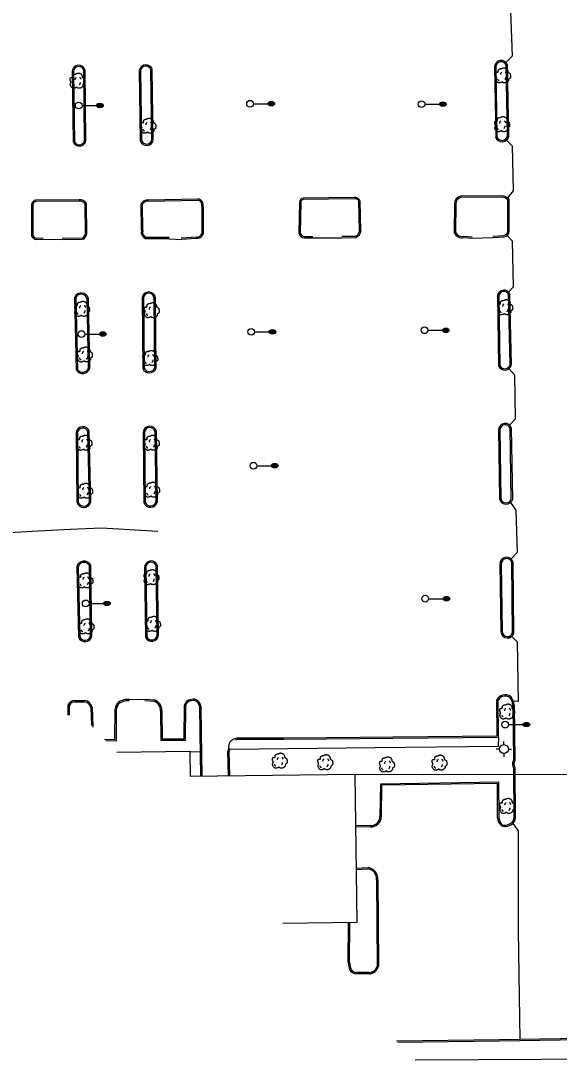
# Model space of a CAD drawing. Extents: x 2145380 to 2156929, y 139568 to 149130.
# Drawn here: x 2149152.6 to 2149393.4, y 142323.3 to 142788.2 of the extents above; entities that cross this region are included whole.
import ezdxf

# ---------------------------------------------------------------- set-up
doc = ezdxf.new("R2010")
doc.units = 0
for name, color, linetype in [('TOPO_Asphalt', 7, 'Continuous'), ('TOPO_Building', 7, 'Continuous'), ('TOPO_Curb Back', 7, 'Continuous'), ('TOPO_Fence', 7, 'Continuous'), ('TOPO_Flowline', 7, 'Continuous'), ('TOPO_Light Pole', 7, 'Continuous'), ('TOPO_Sidewalk', 7, 'Continuous'), ('TOPO_Tree', 7, 'Continuous'), ('TOPO_Water Fire Hydrant', 7, 'Continuous')]:
    doc.layers.add(name, color=color, linetype=linetype)

# ---------------------------------------------------------------- blocks, each defined once
blk = doc.blocks.new('LP')
at = {"layer": 'TOPO_Light Pole'}
blk.add_line((3.8, 0), (20.3, 0), dxfattribs=at)
for points in [[(20.3, 0), (27.9, 0)], [(20.3, 0), (23.5, 0)], [(20.8, 1.3), (27.4, 1.3)], [(20.8, 1.3), (23.5, 1.3)], [(23.7, 1.3), (27.4, 1.3)], [(23.7, 0), (27.9, 0)], [(20.8, -1.3), (27.4, -1.3)], [(20.8, -1.3), (23.5, -1.3)], [(23.7, -1.3), (27.4, -1.3)]]:
    blk.add_lwpolyline(points, dxfattribs=at)
blk.add_circle((0, 0), 3.81, dxfattribs=at)
blk.add_ellipse((24.1, 0), major_axis=(3.81, 0), ratio=0.666667, dxfattribs=at)
blk = doc.blocks.new('FIRHYD')
at = {"layer": 'TOPO_Water Fire Hydrant'}
for p, q in [((0, 10.2), (0, 17.3)), ((10.2, 0), (17.3, 0)), ((-10.2, 0), (-17.3, 0)), ((0, -10.2), (0, -17.3))]:
    blk.add_line(p, q, dxfattribs=at)
blk.add_circle((0, 0), 10.2, dxfattribs=at)
blk = doc.blocks.new('TREE')
at = {"layer": 'TOPO_Tree'}
for points in [[(-14.1, -0.4), (-14.2, 0.5), (-14.4, 1.4), (-14.6, 2.3), (-14.8, 3.2), (-15.5, 4), (-15.7, 4.9), (-15.8, 5.6), (-15.7, 6.3), (-15.7, 7), (-15.6, 7.9), (-15.7, 8.8), (-15.1, 9.7), (-14.6, 10.4), (-13.8, 10.5), (-13, 10.7), (-12.2, 11), (-11.1, 10), (-10.4, 10.7), (-9.4, 11.7), (-10.3, 13.3), (-9.8, 14.4), (-9.6, 15.1), (-9.3, 15.9), (-8.8, 16.5), (-8.2, 17.3), (-7.5, 17.7), (-6.7, 18.1), (-6.1, 18.4), (-5.6, 18.6), (-5.1, 18.7), (-4.5, 18.7), (-4, 18.5), (-3.5, 18.1)], [(13.2, -5.3), (13.3, -5.8), (13.4, -6.3), (13.4, -6.7), (13.8, -8.5), (12.2, -10), (10.8, -11.5), (10, -12.3), (9.1, -12.8), (8.2, -13.1), (6, -13.8), (3.3, -13.6), (1.3, -13.1), (0.5, -12.9), (-0.1, -11.4), (-0.8, -11.5), (-2, -11.6), (-3.3, -12.8), (-4.5, -13.1), (-6.1, -13.5), (-7.8, -14), (-9.3, -13.6), (-11.4, -13.1), (-12.8, -11.4), (-14.1, -9.4), (-15.3, -7.3), (-15.6, -5.1), (-15.1, -3), (-14.9, -1.9), (-13.9, -0.8), (-13.5, 0.1)], [(-4.2, 5.1), (-4.5, 6.1), (-4.3, 7.2), (-3.8, 8.2), (-3.3, 9.3), (-2.7, 10.3), (-1.6, 11)], [(-3.5, 17.6), (-3.1, 18.3), (-2.6, 18.8), (-1.9, 19.2), (-1, 19.7), (-0.2, 20), (0.7, 20.2), (1.6, 20.5), (2.5, 20.8), (3.4, 20.8), (4.1, 20.7), (4.8, 20.5), (5.5, 20.2), (6.4, 19.9), (7.3, 19.7), (8.2, 19.2), (9.4, 18.4), (10, 17.2), (10.8, 16), (11.2, 15.3), (11.6, 14.6), (11.9, 13.9), (12.2, 13.1), (11.4, 12), (11.9, 11.2), (12, 11), (12.2, 10.9), (12.4, 10.7), (12.9, 10.4), (13.5, 10), (14, 9.7), (14.7, 9.2), (15.4, 8.7), (16.1, 8.1), (16.7, 7.5), (16.9, 6.7), (17.1, 6), (17.6, 4.4), (17.7, 2.8), (17.7, 1.2), (17.7, -0.2), (17.8, -2.2), (16.6, -3), (15.5, -3.8), (14.3, -4.6), (13.2, -5.3)], [(5.9, 11.2), (6.5, 10.7), (7, 10.2), (7.4, 9.5), (7.9, 8.6), (8.3, 7.6), (8.5, 6.6)], [(-11.4, -4.5), (-11.5, -5.4), (-11, -6.3), (-10.1, -7.2), (-9.3, -8), (-8.5, -8.3), (-7.7, -8.1)], [(4.8, -6.3), (5.7, -5.7), (6.3, -4.9), (6.8, -3.9), (7.4, -2.8), (7.6, -1.7), (7.5, -0.6)]]:
    blk.add_open_spline(points, degree=3, dxfattribs=at)

msp = doc.modelspace()

# ---------------------------------------------------------------- linework, layer by layer
at = {"layer": 'TOPO_Asphalt'}
for p, q in [((2149162.65, 142690.49), (2149171.11, 142690.39)), ((2149218.97, 142690.65), (2149224.44, 142690.45)), ((2149283.25, 142691.18), (2149296.25, 142691.23)), ((2149354.38, 142691.06), (2149363.7, 142691.24)), ((2149201.2, 142484.68), (2149208.18, 142484.76))]:
    msp.add_line(p, q, dxfattribs=at)
for points in [[(2149369.28, 142795.07), (2149371.67, 142792.49), (2149372.4, 142772.45), (2149369.55, 142769.62)], [(2149369.83, 142734.86), (2149372.41, 142732.28), (2149372.79, 142712.25), (2149370.32, 142709.06)], [(2149370.08, 142692.14), (2149372.39, 142689.79), (2149372.88, 142669.11), (2149370.75, 142666.92)], [(2149370.93, 142632.64), (2149373.38, 142629.91), (2149373.73, 142610.04), (2149371.21, 142607.37)], [(2149371.65, 142572.72), (2149374.02, 142569.34), (2149374.55, 142550.36), (2149371.93, 142547.51)], [(2149372.2, 142512.9), (2149374.58, 142510.52), (2149375.01, 142483.84), (2149372.93, 142483.94)], [(2149372.62, 142429.16), (2149375.12, 142425.87), (2149375.08, 142381.23), (2149375.78, 142332.61)]]:
    msp.add_lwpolyline(points, dxfattribs=at)
msp.add_arc((2149249.32, 142463.44), 3.78, 103.9162, 188.8519, dxfattribs=at)
at = {"layer": 'TOPO_Building'}
msp.add_lwpolyline([(2149195.61, 142461.16), (2149228.18, 142461.57), (2149228.32, 142450.41), (2149302.05, 142451.34), (2149302.89, 142384.87), (2149269.82, 142384.46)], dxfattribs=at)
at = {"layer": 'TOPO_Curb Back'}
for p, q in [((2149175.62, 142765.41), (2149176.09, 142734.02)), ((2149176.22, 142765.42), (2149176.69, 142734.15)), ((2149181.15, 142734.68), (2149180.8, 142765.89)), ((2149181.75, 142734.63), (2149181.4, 142765.95))]:
    msp.add_line(p, q, dxfattribs=at)
for points in [[(2149364.48, 142767.72), (2149364.99, 142736.29)], [(2149365.08, 142767.73), (2149365.58, 142736.38)], [(2149370.22, 142736.82), (2149369.65, 142768.4)], [(2149370.82, 142736.79), (2149370.25, 142768.51)], [(2149205.61, 142766.05), (2149206.04, 142734.56)], [(2149206.21, 142766.06), (2149206.64, 142734.66)], [(2149211.29, 142735.21), (2149210.83, 142766.29)], [(2149211.89, 142735.18), (2149211.43, 142766.38)], [(2149178.72, 142708.21), (2149159.34, 142708.03)], [(2149178.74, 142707.61), (2149159.4, 142707.43)], [(2149181.62, 142693.09), (2149181.36, 142706.33)], [(2149182.23, 142693.03), (2149181.96, 142706.51)], [(2149206.53, 142694.44), (2149206.49, 142706.34)], [(2149207.13, 142694.38), (2149207.09, 142706.18)], [(2149209.7, 142707.56), (2149231.74, 142708)], [(2149209.71, 142708.16), (2149231.78, 142708.6)], [(2149277.24, 142707.03), (2149277.01, 142693.36)], [(2149277.84, 142707.03), (2149277.61, 142693.4)], [(2149301.61, 142709.13), (2149278.88, 142708.89)], [(2149301.68, 142708.53), (2149278.92, 142708.29)], [(2149304.16, 142694.42), (2149303.79, 142707.43)], [(2149304.76, 142694.4), (2149304.39, 142707.53)], [(2149346.59, 142706.31), (2149346.46, 142693.4)], [(2149347.19, 142706.32), (2149347.06, 142693.55)], [(2149367.78, 142709.9), (2149349.31, 142709.76)], [(2149367.79, 142709.3), (2149349.38, 142709.16)], [(2149370.49, 142694.22), (2149370.44, 142708.11)], [(2149371.09, 142694.23), (2149371.04, 142708.32)], [(2149157.35, 142705.9), (2149157.35, 142692.11)], [(2149157.95, 142705.87), (2149157.95, 142692.22)], [(2149233.57, 142705.3), (2149233.59, 142692.94)], [(2149234.17, 142705.23), (2149234.19, 142692.79)], [(2149363.66, 142691.84), (2149368.68, 142692.25)], [(2149159.72, 142690.99), (2149162.63, 142691.09)], [(2149159.72, 142690.39), (2149162.65, 142690.49)], [(2149171.1, 142690.99), (2149180.26, 142691.12)], [(2149171.11, 142690.39), (2149180.44, 142690.53)], [(2149218.97, 142690.65), (2149208.58, 142690.68)], [(2149218.97, 142691.25), (2149208.7, 142691.28)], [(2149230.99, 142691.39), (2149224.41, 142691.04)], [(2149231.01, 142690.79), (2149224.44, 142690.45)], [(2149279.56, 142691.8), (2149283.25, 142691.78)], [(2149279.57, 142691.2), (2149283.25, 142691.18)], [(2149296.24, 142691.83), (2149302.39, 142691.96)], [(2149296.25, 142691.23), (2149302.51, 142691.36)], [(2149350.75, 142691.85), (2149354.41, 142691.66)], [(2149350.79, 142691.24), (2149354.38, 142691.06)], [(2149363.7, 142691.24), (2149368.72, 142691.65)], [(2149176.69, 142664.67), (2149177.44, 142632.09)], [(2149177.29, 142664.68), (2149178.04, 142632.27)], [(2149365.85, 142665.34), (2149366.26, 142633.85)], [(2149366.45, 142665.35), (2149366.86, 142633.99)], [(2149371.5, 142634.54), (2149370.79, 142665.82)], [(2149372.1, 142634.48), (2149371.38, 142665.94)], [(2149182.92, 142633.03), (2149182.27, 142664.02)], [(2149183.52, 142632.95), (2149182.87, 142664.12)], [(2149206.84, 142664.25), (2149207.17, 142632.66)], [(2149207.44, 142664.26), (2149207.77, 142632.8)], [(2149212.51, 142632.91), (2149212.28, 142664.21)], [(2149213.12, 142632.8), (2149212.88, 142664.25)], [(2149177.38, 142604.11), (2149177.75, 142572.97)], [(2149177.98, 142604.11), (2149178.35, 142573.05)], [(2149183.32, 142573.1), (2149182.67, 142604.39)], [(2149183.92, 142573.04), (2149183.26, 142604.48)], [(2149207.33, 142604.3), (2149207.68, 142572.77)], [(2149207.93, 142604.3), (2149208.28, 142572.87)], [(2149213.12, 142573.16), (2149212.65, 142604.54)], [(2149213.72, 142573.1), (2149213.25, 142604.62)], [(2149366.3, 142605.47), (2149366.76, 142574.33)], [(2149366.9, 142605.48), (2149367.36, 142574.41)], [(2149371.99, 142574.34), (2149371.41, 142606)], [(2149372.59, 142574.26), (2149372, 142606.1)], [(2149177.64, 142543.99), (2149178.41, 142512.56)], [(2149178.24, 142544.01), (2149179.01, 142512.68)], [(2149183.78, 142513.25), (2149183.29, 142544.53)], [(2149184.38, 142513.21), (2149183.88, 142544.68)], [(2149207.97, 142544.18), (2149208.44, 142512.54)], [(2149208.57, 142544.19), (2149209.04, 142512.67)], [(2149213.6, 142513.44), (2149213.19, 142544.35)], [(2149214.2, 142513.41), (2149213.79, 142544.43)], [(2149366.9, 142545.42), (2149367.32, 142514.86)], [(2149367.5, 142545.43), (2149367.92, 142514.89)], [(2149372.57, 142514.6), (2149372.22, 142545.84)], [(2149373.17, 142514.54), (2149372.82, 142545.91)], [(2149176.69, 142484.23), (2149181.19, 142484.18)], [(2149176.69, 142483.63), (2149181.11, 142483.59)], [(2149208.14, 142484.16), (2149212.16, 142483.9)], [(2149208.18, 142484.76), (2149212.26, 142484.49)], [(2149250.12, 142467.46), (2149270.14, 142467.57), (2149289.38, 142467.68), (2149318.94, 142467.91), (2149365.59, 142468.41), (2149365.48, 142484.59)], [(2149250.12, 142466.86), (2149270.14, 142466.97), (2149289.38, 142467.08), (2149318.94, 142467.31), (2149366.19, 142467.82), (2149366.08, 142484.44)], [(2149173.78, 142477.68), (2149173.83, 142482.27)], [(2149174.38, 142477.69), (2149174.43, 142482.14)], [(2149183.94, 142481.06), (2149184.18, 142472.97)], [(2149184.53, 142481.12), (2149184.8, 142472.33)], [(2149190.07, 142466.89), (2149194.75, 142466.85), (2149194.81, 142480.5)], [(2149190.65, 142466.28), (2149195.35, 142466.24), (2149195.41, 142480.48)], [(2149215.08, 142479.49), (2149215.28, 142466.44), (2149226.23, 142466.47), (2149226.48, 142482.15)], [(2149215.68, 142479.46), (2149215.87, 142467.04), (2149225.64, 142467.07), (2149225.88, 142482.17)], [(2149232.59, 142481.67), (2149232.71, 142469.83), (2149233.04, 142450.47)], [(2149233.18, 142481.72), (2149233.31, 142469.84), (2149233.64, 142450.48)], [(2149372.69, 142482.12), (2149372.9, 142457.52), (2149372.78, 142457.18), (2149372.53, 142456.28), (2149372.51, 142455.46), (2149372.66, 142454.9), (2149372.86, 142454.47), (2149372.93, 142454.02), (2149372.95, 142453.42), (2149373.15, 142432.02), (2149373.1, 142431.51)], [(2149373.29, 142482.13), (2149373.51, 142457.42), (2149373.36, 142457), (2149373.13, 142456.19), (2149373.12, 142455.53), (2149373.23, 142455.11), (2149373.44, 142454.65), (2149373.53, 142454.08), (2149373.55, 142453.43), (2149373.76, 142431.99), (2149373.7, 142431.49)], [(2149245.49, 142450.63), (2149245.25, 142461.53)], [(2149246.09, 142450.63), (2149245.85, 142461.48)], [(2149366.48, 142431.81), (2149366.35, 142447.69), (2149313.41, 142446.87), (2149313.24, 142432.26)], [(2149365.88, 142431.81), (2149365.76, 142447.08), (2149314, 142446.28), (2149313.84, 142432.25)], [(2149309.04, 142428.33), (2149302.35, 142428.12)], [(2149309.03, 142427.73), (2149302.35, 142427.52)], [(2149302.58, 142409.28), (2149307.92, 142409.47)], [(2149302.59, 142408.68), (2149307.89, 142408.87)], [(2149311.68, 142404.08), (2149312.06, 142365.66)], [(2149312.28, 142404.05), (2149312.66, 142365.59)], [(2149299.04, 142367), (2149299.13, 142384.83)], [(2149299.64, 142367.02), (2149299.73, 142384.83)], [(2149308.47, 142362.51), (2149302.45, 142362.63)], [(2149308.49, 142361.91), (2149302.42, 142362.03)], [(2149455.21, 142349.98), (2149437.4, 142333.59), (2149421, 142333.34), (2149366.74, 142332.46), (2149320.66, 142331.91)], [(2149455.63, 142349.55), (2149437.64, 142332.99), (2149421.01, 142332.74), (2149366.75, 142331.86), (2149321.24, 142331.32)]]:
    msp.add_lwpolyline(points, dxfattribs=at)
for centre, radius, start, end in [((2149178.53, 142765.44), 2.91, 10.0642, 180.6259), ((2149178.53, 142765.44), 2.31, 11.2183, 180.6246), ((2149208.56, 142765.6), 2.98, 15.1707, 170.1762), ((2149208.56, 142765.6), 2.38, 16.8851, 170.1774), ((2149367.45, 142767.51), 2.98, 19.7548, 175.3866), ((2149367.45, 142767.51), 2.38, 22.01, 175.3862), ((2149178.83, 142735.15), 2.97, 202.4055, 349.8023), ((2149178.83, 142735.15), 2.37, 205.0206, 348.5008), ((2149208.9, 142735.49), 3.01, 197.9287, 354.1799), ((2149208.9, 142735.49), 2.41, 199.9665, 353.3946), ((2149367.85, 142737.09), 2.98, 195.6414, 354.3045), ((2149367.85, 142737.09), 2.38, 197.4073, 353.5017), ((2149159.73, 142705.68), 2.39, 99.3893, 174.7027), ((2149159.73, 142705.68), 1.79, 100.7705, 173.8803), ((2149178.9, 142704.63), 3.59, 31.6691, 92.8281), ((2149178.9, 142704.63), 2.99, 34.6676, 93.0495), ((2149209.53, 142704.72), 3.45, 87.0159, 151.9564), ((2149209.53, 142704.72), 2.85, 86.6057, 149.0536), ((2149231.39, 142705.79), 2.24, 347.2735, 80.9061), ((2149231.39, 142705.79), 2.84, 348.7152, 82.0519), ((2149279.08, 142707.06), 1.84, 96.3008, 180.8589), ((2149279.08, 142707.06), 1.24, 97.5355, 181.2721), ((2149302.14, 142706.85), 2.35, 16.9818, 103.1863), ((2149302.14, 142706.85), 1.75, 19.4374, 105.1979), ((2149349.97, 142706.44), 3.39, 101.2892, 182.1444), ((2149349.97, 142706.44), 2.79, 102.4043, 182.423), ((2149367.92, 142706.04), 3.86, 36.1032, 92.1583), ((2149367.92, 142706.04), 3.26, 39.3941, 92.3116), ((2149178.38, 142693.88), 3.34, 304.2414, 346.3584), ((2149178.38, 142693.88), 3.94, 301.5238, 347.5354), ((2149209.84, 142693.81), 3.37, 169.2513, 248.0365), ((2149209.84, 142693.81), 2.77, 168.1195, 245.7635), ((2149230.97, 142694.38), 2.99, 270.3026, 331.1788), ((2149230.97, 142694.38), 3.59, 270.5376, 333.7573), ((2149279.45, 142693.66), 2.46, 186.8031, 272.7425), ((2149279.45, 142693.66), 1.86, 187.9771, 273.2014), ((2149301.24, 142694.66), 2.94, 293.1006, 355.1961), ((2149301.24, 142694.66), 3.54, 291.1348, 355.7691), ((2149350.09, 142695.26), 4.08, 207.1812, 279.9429), ((2149350.09, 142695.26), 3.48, 209.5317, 281.0082), ((2149368.59, 142694.15), 1.9, 272.6165, 1.9453), ((2149368.59, 142694.15), 2.5, 272.8815, 1.726), ((2149159.8, 142693), 2.61, 200.0743, 268.1612), ((2149159.8, 142693), 2.01, 202.9151, 267.639), ((2149179.65, 142663.13), 3.37, 17.0236, 149.9207), ((2149179.65, 142663.13), 2.77, 18.6671, 149.9211), ((2149209.86, 142663.93), 3.04, 6.0345, 173.2098), ((2149209.86, 142663.93), 2.44, 6.6879, 173.2103), ((2149368.7, 142664.88), 2.89, 21.4867, 169.7098), ((2149368.7, 142664.88), 2.29, 24.0083, 169.7106), ((2149180.31, 142633.77), 3.32, 210.2796, 345.7916), ((2149180.31, 142633.77), 2.72, 213.395, 344.1621), ((2149210.12, 142633.98), 3.22, 204.0294, 338.5089), ((2149210.12, 142633.98), 2.62, 206.6145, 336.097), ((2149369.08, 142635.11), 3.09, 204.0655, 348.2366), ((2149369.08, 142635.11), 2.49, 206.7686, 346.7368), ((2149180.36, 142603.69), 3.01, 15.1314, 171.1376), ((2149180.36, 142603.69), 2.41, 16.7805, 171.1388), ((2149210.32, 142603.92), 3.01, 13.4109, 172.055), ((2149210.32, 142603.92), 2.41, 14.8919, 172.0558), ((2149369.21, 142605.23), 2.92, 17.2502, 174.8378), ((2149369.21, 142605.23), 2.32, 19.2369, 174.8372), ((2149180.83, 142573.67), 3.16, 192.7705, 348.504), ((2149180.83, 142573.67), 2.56, 194.1206, 347.0885), ((2149210.66, 142573.75), 3.13, 198.1549, 348.1092), ((2149210.66, 142573.75), 2.53, 200.1387, 346.6741), ((2149369.68, 142574.99), 3, 192.6433, 345.9339), ((2149369.68, 142574.99), 2.4, 194.0433, 344.1355), ((2149369.89, 142545.32), 2.99, 11.3426, 177.7579), ((2149180.87, 142543.24), 3.34, 25.6003, 165.475), ((2149180.87, 142543.24), 2.74, 28.2214, 165.4741), ((2149210.9, 142543.67), 2.99, 14.8245, 168.96), ((2149210.9, 142543.67), 2.39, 16.5051, 168.9585), ((2149369.89, 142545.32), 2.39, 12.6169, 177.7564), ((2149181.32, 142513.62), 3.1, 200.1408, 352.2913), ((2149181.32, 142513.62), 2.5, 202.2925, 351.3111), ((2149211.21, 142513.69), 3, 202.5404, 354.7201), ((2149211.21, 142513.69), 2.4, 205.1377, 354.0055), ((2149370.27, 142515.15), 2.97, 185.7159, 348.0895), ((2149370.27, 142515.15), 2.37, 186.3068, 346.5823), ((2149176.75, 142481.06), 3.17, 91.1313, 157.6092), ((2149176.75, 142481.06), 2.57, 91.315, 155.1573), ((2149180.92, 142480.53), 3.06, 9.9646, 85.9992), ((2149180.92, 142480.53), 3.66, 9.2679, 85.8198), ((2149198.97, 142480.19), 4.17, 104.5467, 175.7433), ((2149198.97, 142480.19), 3.57, 103.7245, 175.1863), ((2149200.32, 142478.96), 5.78, 81.2461, 114.5558), ((2149200.32, 142478.96), 5.18, 81.2469, 115.1428), ((2149211.01, 142479.96), 4.1, 353.4121, 73.7026), ((2149211.01, 142479.96), 4.7, 353.9225, 74.5362), ((2149228.54, 142481.88), 2.68, 111.0732, 173.7242), ((2149228.54, 142481.87), 2.09, 111.2774, 172.3808), ((2149229.99, 142477.72), 7.08, 86.6342, 109.9129), ((2149229.99, 142477.72), 6.48, 87.1369, 109.8562), ((2149229.5, 142481.18), 3.12, 9.0253, 75.0481), ((2149229.5, 142481.18), 3.72, 8.3172, 76.047), ((2149368.97, 142482.81), 3.91, 103.9723, 152.9735), ((2149368.97, 142482.81), 3.31, 103.7146, 150.5404), ((2149369.22, 142482.65), 4.14, 50.4452, 106.8289), ((2149369.22, 142482.65), 3.54, 51.3505, 107.0731), ((2149367.04, 142481.85), 5.65, 2.7386, 39.0626), ((2149367.04, 142481.85), 6.25, 2.6285, 39.6484), ((2149250.06, 142463.42), 4.04, 89.1595, 114.1771), ((2149250.06, 142463.42), 3.44, 89.0623, 114.1814), ((2149254.43, 142459.96), 9.31, 161.8713, 170.2677), ((2149254.41, 142459.96), 8.7, 161.8682, 169.9025), ((2149309.19, 142432.38), 4.66, 268.0745, 358.3626), ((2149309.19, 142432.38), 4.06, 267.814, 358.2911), ((2149370.35, 142431.72), 4.48, 178.796, 230.709), ((2149370.35, 142431.72), 3.88, 178.6734, 229.4926), ((2149369.29, 142432.28), 4.4, 246.2634, 274.3442), ((2149369.29, 142432.28), 3.8, 247.5005, 273.958), ((2149368.5, 142434.78), 6.38, 279.52, 304.6634), ((2149368.5, 142434.78), 6.98, 279.2831, 304.6863), ((2149370.79, 142431.43), 2.32, 305.1676, 2.1458), ((2149370.79, 142431.43), 2.92, 305.1183, 1.2569), ((2149307.27, 142404.48), 4.43, 354.7268, 82.0194), ((2149307.27, 142404.48), 5.03, 355.0867, 82.6357), ((2149312.19, 142368.15), 13.2, 185.0278, 199.9117), ((2149312.19, 142368.15), 12.61, 185.1543, 199.6207), ((2149302.71, 142365.46), 3.44, 211.5721, 265.2212), ((2149302.71, 142365.46), 2.84, 212.762, 264.8663), ((2149308.05, 142366.31), 3.82, 276.2691, 300.5199), ((2149308.05, 142366.31), 4.42, 275.7443, 300.2689), ((2149308.22, 142366.54), 3.95, 296.7543, 347.0897), ((2149308.22, 142366.54), 4.55, 297.0014, 348.017)]:
    msp.add_arc(centre, radius, start, end, dxfattribs=at)
at = {"layer": 'TOPO_Fence'}
for points in [[(2149609.5, 142696.32), (2149724.03, 142698.22), (2149724.39, 142638.28), (2149725.28, 142508.97), (2149727.29, 142327.5), (2149413.94, 142323.87), (2149328.96, 142323.33)], [(2149400.94, 142451.13), (2149332.78, 142450.91), (2149301.37, 142451.15)]]:
    msp.add_lwpolyline(points, dxfattribs=at)
at = {"layer": 'TOPO_Flowline'}
msp.add_lwpolyline([(2149213.88, 142559.83), (2149188.75, 142561.25), (2149174.72, 142560.75), (2149157.74, 142559.81), (2149137.16, 142558.6), (2149118.88, 142559.74), (2149093.58, 142560.28), (2149073.81, 142558.42), (2149070.74, 142558.36), (2149061.78, 142558.4), (2149048.83, 142560.27), (2149034.87, 142560.36), (2149020.17, 142559.37), (2149008, 142557.41), (2148998.46, 142556.05)], dxfattribs=at)
at = {"layer": 'TOPO_Sidewalk'}
msp.add_line((2149228.19, 142461.37), (2149232.86, 142461.32), dxfattribs=at)
msp.add_lwpolyline([(2149366.19, 142467.82), (2149366.14, 142463.71), (2149311.15, 142463.07), (2149246.05, 142462.35)], dxfattribs=at)

# ---------------------------------------------------------------- block references
at = {"layer": 'TOPO_Light Pole', "xscale": 0.39370000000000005, "yscale": 0.3937000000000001}
for p in [(2149178.52, 142750.32), (2149255.14, 142751.14), (2149331.87, 142750.95), (2149255.65, 142649.13), (2149333.18, 142649.81), (2149179.79, 142648.12), (2149256.68, 142589.24), (2149333.48, 142529.76), (2149181.65, 142527.65), (2149369.24, 142473.44)]:
    msp.add_blockref('LP', p, dxfattribs=at)
at = {"layer": 'TOPO_Tree', "xscale": 0.19685000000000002, "yscale": 0.19685000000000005}
for p in [(2149368.1, 142763.15), (2149177.79, 142760.76), (2149209.5, 142740.63), (2149367.7, 142741.32), (2149179.86, 142658.73), (2149211.01, 142658.13), (2149369.07, 142659.46), (2149181.1, 142638.32), (2149210.35, 142636.73), (2149180.89, 142598.82), (2149211.01, 142598.82), (2149181.19, 142577.38), (2149211.15, 142577.86), (2149181.36, 142537.27), (2149210.86, 142538.72), (2149181.85, 142516.71), (2149211.56, 142517.84), (2149369.92, 142478.61), (2149268.25, 142456.65), (2149288.61, 142455.93), (2149339.68, 142455.77), (2149316.2, 142454.96), (2149370, 142436.4)]:
    msp.add_blockref('TREE', p, dxfattribs=at)
at = {"layer": 'TOPO_Water Fire Hydrant', "xscale": 0.19685000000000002, "yscale": 0.19685000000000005}
msp.add_blockref('FIRHYD', (2149368.67, 142462.46), dxfattribs=at)

doc.saveas('drawing.dxf')
